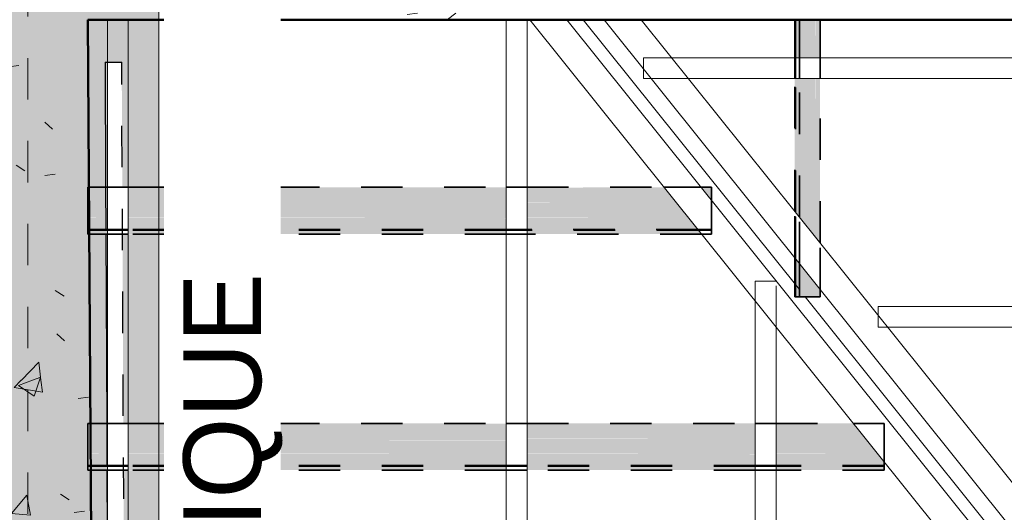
# Model space of a CAD drawing. Header units: metres. Extents: x -16.9 to 14.1, y -9.7 to 11.
# Tile 621 of 656: x 5.9 to 8.3, y -2.8 to -1.6. Entities that reach past the tile are written whole.
import ezdxf

# ---------------------------------------------------------------- set-up
doc = ezdxf.new("R2010")
doc.units = ezdxf.units.M
doc.linetypes.add('Ligne de quadrillage', pattern=[0.022225, 0.0127, -0.003175, 0.003175, -0.003175])
doc.linetypes.add('Tiret', pattern=[0.00635, 0.003175, -0.003175])
for name, color, linetype, lineweight in [('A-DETL', 90, 'Continuous', 18), ('A-DETL-GENF', 92, 'Continuous', 18), ('A-ROOF', 132, 'Continuous', 18), ('A-WALL', 113, 'Continuous', 25), ('A-WALL-HDLN', 110, 'Tiret', 25), ('A-WALL-PATT', 111, 'Continuous', 50), ('G-ANNO-SYMB', 111, 'Continuous', 9), ('G-ANNO-TEXT', 231, 'Continuous', 9), ('S-BEAM', 12, 'Continuous', 18), ('S-BEAM-HDLN', 1, 'Tiret', 18), ('S-GRID', 1, 'Continuous', 9)]:
    doc.layers.add(name, color=color, linetype=linetype, lineweight=lineweight)
doc.styles.add('Bodoni MT_B_I', font='BOD_BI.TTF', dxfattribs={"height": 0.1875})
pattern_1 = [(50, (0, 0), (0.546555, -0.047815), [0.05715, -0.62865]), (355, (0, 0), (-0.105728, 0.573166), [0.04572, -0.50292]), (100.451, (0.04555, -0.004), (0.440828, 0.52535), [0.04857, -0.53427]), (46.184, (0, 0.1524), (0.813237, -0.12613), [0.08572, -0.94297]), (96.636, (0.0678, 0.1419), (0.71221, 0.742287), [0.07286, -0.80141]), (351.184, (0, 0.1524), (0.712217, 0.742274), [0.06858, -0.75438]), (21, (0.0762, 0.1143), (0.454846, -0.306795), [0.05715, -0.62865]), (326, (0.0762, 0.1143), (0.185405, 0.55256), [0.04572, -0.50292]), (71.451, (0.1141, 0.08873), (0.64025, 0.245763), [0.04857, -0.53427]), (37.5, (0, 0), (0.009261, 0.2536672), [0.02515, -0.47168, 0.02515, -0.48539, -0.50482]), (37.5, (0, 0), (0.009261, 0.2536672), [-1.007, 0.02515, -0.47968]), (7.5, (0, 0), (0.200456, 0.300546), [0.02515, -0.26594, 0.02515, -0.46025, -0.1924]), (7.5, (0, 0), (0.200456, 0.300546), [-0.77648, 0.02515, -0.16726]), (327.5, (-0.16993, 0), (0.406768, -0.0171882), [0.02515, -0.16535, 0.02515, -0.56921, -0.78867]), (327.5, (-0.16993, 0), (0.406768, -0.0171882), [-0.78486, 0.02515, -0.76352]), (317.5, (-0.24613, 0), (0.444383, 0.076279), [0.02515, -0.2225, 0.02515, -0.36957, -0.56007]), (317.5, (-0.24613, 0), (0.444383, 0.076279), [-0.64237, 0.02515, -0.53492])]

# ---------------------------------------------------------------- blocks, each defined once
blk = doc.blocks.new('Murs 3 - Murs 3-5033198-PH R_1 PROJET toiture haute')
at = {"layer": 'A-WALL-PATT', "linetype": 'Tiret', "lineweight": 25}
h = blk.add_hatch(color=256, dxfattribs=at)
h.paths.add_polyline_path([(6.1367, -5.3564), (6.1379, -5.3564), (6.1367, -5.0898)])
h.paths.add_polyline_path([(6.0867, -2.9026), (6.0867, -2.6207), (6.0854, -2.6207), (6.0863, -2.8289)])
h.paths.add_polyline_path([(6.0867, -2.5076), (6.0867, -2.0512), (6.0828, -2.0512), (6.0848, -2.5076)])
h.paths.add_polyline_path([(6.0822, -1.938), (6.0867, -1.938), (6.0867, -1.6364), (6.0809, -1.6364)])
at = {"layer": 'A-WALL'}
for p, q in [((6.0809, -1.6364), (6.0822, -1.938)), ((6.0809, -1.6364), (6.0867, -1.6364)), ((6.0828, -2.0512), (6.0848, -2.5076)), ((6.0854, -2.6207), (6.0867, -2.9026))]:
    blk.add_line(p, q, dxfattribs=at)
at = {"layer": 'A-WALL-HDLN'}
for p, q in [((6.0867, -1.6364), (6.1209, -1.6362)), ((6.1367, -5.0897), (6.1209, -1.6362)), ((6.0822, -1.9381), (6.0828, -2.0511)), ((6.0848, -2.5076), (6.0854, -2.6207))]:
    blk.add_line(p, q, dxfattribs=at)

msp = doc.modelspace()

# ---------------------------------------------------------------- hatches: boundary and pattern name
at = {"layer": 'A-DETL-GENF'}
h = msp.add_hatch(color=10, dxfattribs=at)
h.paths.add_polyline_path([(5.8884, -5.2704), (5.8884, -5.2704), (5.8884, -5.2722)])
h.paths.add_polyline_path([(-9.3301, -6.2465), (6.2436, -6.1403), (6.2436, -5.5151), (6.0973, -5.5144), (6.0973, -5.4019), (6.1311, -5.4019), (6.129, -4.949), (6.0973, -4.9483), (6.0973, -4.8359), (6.1285, -4.8359), (6.1264, -4.3792), (6.0973, -4.3785), (6.0973, -4.2661), (6.1259, -4.2661), (6.1238, -3.8085), (6.0868, -3.8085), (6.0876, -3.921), (5.8884, -3.9225), (5.8883, -3.9466), (-9.2302, -3.9466), (-9.2302, -4.4904), (5.8884, -4.4904), (5.8884, -4.6026), (-9.2302, -4.6026), (-9.2302, -5.1603), (5.8884, -5.1603), (5.8884, -5.2724), (-9.2302, -5.2724), (-9.2303, -5.5334), (-9.2702, -5.5334), (-9.2702, -4.9542), (-9.3301, -4.9542), (-9.3301, -5.4124), (-9.3238, -5.4128), (-9.3238, -5.5256), (-9.3301, -5.5256), (-9.3301, -6.061)])
h.paths.add_polyline_path([(1.6099, -5.73), (-9.2303, -5.7298), (-9.2302, -5.6179), (3.4486, -5.6179), (3.4474, -5.4464), (4.9174, -5.4364), (4.9189, -5.6179), (5.8885, -5.6179), (5.8885, -5.73), (2.0616, -5.73)])
h.paths.add_polyline_path([(6.2436, -5.4019), (6.2436, -4.949), (6.169, -4.949), (6.1712, -5.4019)])
h.paths.add_polyline_path([(-9.2702, -4.841), (-9.2702, -4.392), (-9.3301, -4.392), (-9.3301, -4.841)])
h.paths.add_polyline_path([(6.2436, -4.8359), (6.2436, -4.3792), (6.1664, -4.3792), (6.1685, -4.8359), (6.1712, -4.8359)])
h.paths.add_polyline_path([(-9.3301, -4.2789), (-9.2702, -4.2789), (-9.2702, -3.8285), (-9.3301, -3.8285), (-9.3301, -4.1491)])
h.paths.add_polyline_path([(6.2436, -4.2661), (6.2436, -3.8085), (6.1638, -3.8085), (6.1659, -4.2661), (6.1712, -4.2661)])
h.paths.add_polyline_path([(2.0616, -3.8345), (5.867, -3.8345), (5.8634, -3.2872), (-9.2302, -3.2872), (-9.2302, -3.8345), (1.1582, -3.8345)])
h.paths.add_polyline_path([(-9.3301, -3.7153), (-9.2702, -3.7153), (-9.2702, -3.2623), (-9.3301, -3.2623), (-9.3301, -3.2994)])
h.paths.add_polyline_path([(6.0876, -3.6954), (6.1233, -3.6954), (6.1212, -3.2467), (6.0831, -3.2467), (6.0861, -3.6954)])
h.paths.add_polyline_path([(6.2436, -3.6954), (6.2436, -3.2467), (6.1612, -3.2467), (6.1633, -3.6954), (6.1712, -3.6954)])
h.paths.add_polyline_path([(-2.4555, -3.1751), (5.8627, -3.1751), (5.8615, -3.0025), (6.0815, -3.0011), (6.0824, -3.1335), (6.1207, -3.1335), (6.1186, -2.6663), (6.0725, -2.6656), (6.0725, -2.5531), (6.1181, -2.5531), (6.116, -2.0967), (6.0725, -2.096), (6.0725, -1.9836), (6.1155, -1.9836), (6.1141, -1.6819), (6.1541, -1.6818), (6.1555, -1.9836), (6.2436, -1.9836), (6.2436, -1.5276), (-9.3301, -1.5276), (-9.3301, -1.9885), (-9.2702, -1.9885), (-9.2702, -1.642), (-9.2302, -1.642), (-9.2302, -1.8614), (5.8881, -1.8614), (5.8883, -1.9299), (5.8881, -1.9735), (-9.2302, -1.9735), (-9.2302, -2.5155), (-2.3188, -2.5155), (-2.3198, -2.3661), (-2.0998, -2.3647), (-2.0988, -2.5155), (5.8881, -2.5155), (5.8883, -2.5839), (5.8881, -2.6276), (-2.098, -2.6276), (-2.0952, -3.0647), (-2.3152, -3.0661), (-2.3181, -2.6276), (-9.2302, -2.6276), (-9.2302, -3.1751), (-2.9072, -3.1751)])
h.paths.add_polyline_path([(-9.2702, -3.1492), (-9.2702, -2.6995), (-9.3301, -2.6995), (-9.3301, -3.1492)])
h.paths.add_polyline_path([(6.2436, -3.1335), (6.2436, -2.6663), (6.1586, -2.6663), (6.1607, -3.1335), (6.1712, -3.1335)])
h.paths.add_polyline_path([(-9.2702, -2.5863), (-9.2702, -2.1017), (-9.3301, -2.1017), (-9.3301, -2.5863)])
h.paths.add_polyline_path([(6.1581, -2.5531), (6.2436, -2.5531), (6.2436, -2.0967), (6.156, -2.0967), (6.1576, -2.4496)])
at = {"layer": 'A-WALL-PATT', "lineweight": 18}
h = msp.add_hatch(dxfattribs=at)
h.set_pattern_fill('FP_1', color=256, style=0, pattern_type=2)
h.set_pattern_definition(pattern_1)
h.paths.add_polyline_path([(5.5779, -2.4511), (6.0779, -2.4478), (6.0712, -1.4329), (5.5713, -1.4361), (5.5779, -2.4496)])
h = msp.add_hatch(dxfattribs=at)
h.set_pattern_fill('FP_1', color=256, style=0, pattern_type=2)
h.set_pattern_definition(pattern_1)
h.paths.add_polyline_path([(9.9241, -1.5791), (9.9241, -1.4691), (6.0715, -1.4691), (6.0722, -1.5791), (9.7408, -1.5791)])
h = msp.add_hatch(dxfattribs=at)
h.set_pattern_fill('FP_1', color=256, style=0, pattern_type=2)
h.set_pattern_definition(pattern_1)
h.paths.add_polyline_path([(5.8789, -5.6499), (6.0989, -5.6484), (6.0876, -3.921), (5.8676, -3.9225), (5.8775, -5.4299)])
h.paths.add_polyline_path([(5.8615, -3.0025), (6.0815, -3.0011), (6.0779, -2.4478), (5.8579, -2.4496), (5.8615, -3.0011)])
at = {"layer": 'S-BEAM'}
h = msp.add_hatch(color=9, dxfattribs=at)
h.paths.add_polyline_path([(7.7774, -2.2475), (7.7774, -2.155), (7.7759, -2.1531), (7.7759, -2.2475)])
h.paths.add_polyline_path([(7.7774, -2.0429), (7.7774, -1.721), (7.7759, -1.721), (7.7759, -2.0411)])
h.paths.add_polyline_path([(7.7774, -1.671), (7.7774, -1.5791), (7.7759, -1.5791), (7.7759, -1.671)])
h.paths.add_polyline_path([(7.7774, -1.4691), (7.7774, -1.2691), (7.7759, -1.2691), (7.7759, -1.4691)])
h.paths.add_polyline_path([(7.7759, -1.2191), (7.7774, -1.2191), (7.7774, -0.6621), (7.7759, -0.6621), (7.7759, -0.7502)])
h.paths.add_polyline_path([(7.7759, -0.6121), (7.7774, -0.6121), (7.7774, -0.334), (7.7759, -0.334)])
h.paths.add_polyline_path([(7.7774, -0.264), (7.7774, -0.194), (7.7759, -0.194), (7.7759, -0.264)])
h.paths.add_polyline_path([(7.7759, -0.124), (7.7774, -0.124), (7.7774, -0.0621), (7.7759, -0.0621)])
h.paths.add_polyline_path([(7.7774, -0.0121), (7.7774, 0.5922), (7.7759, 0.5922), (7.7759, -0.0121)])
h.paths.add_polyline_path([(7.7774, 0.7022), (7.7774, 1.2159), (7.7759, 1.2159), (7.7759, 0.7022)])
h.paths.add_polyline_path([(7.7759, 1.2659), (7.7774, 1.2659), (7.7774, 1.585), (7.7759, 1.5831)])
h.paths.add_polyline_path([(7.7759, 1.6951), (7.7774, 1.697), (7.7774, 1.7009), (7.7759, 1.7009)])
h = msp.add_hatch(color=9, dxfattribs=at)
h.paths.add_polyline_path([(7.7873, -2.2475), (7.7873, -2.1673), (7.7774, -2.155), (7.7774, -2.2475)])
h.paths.add_polyline_path([(7.7873, -2.0553), (7.7873, -1.721), (7.7774, -1.721), (7.7774, -2.0429)])
h.paths.add_polyline_path([(7.7774, -1.671), (7.7873, -1.671), (7.7873, -1.5791), (7.7774, -1.5791), (7.7774, -1.5999)])
h.paths.add_polyline_path([(7.7774, -1.4691), (7.7873, -1.4691), (7.7873, -1.2691), (7.7774, -1.2691)])
h.paths.add_polyline_path([(7.7873, -1.2191), (7.7873, -0.6621), (7.7774, -0.6621), (7.7774, -1.2191)])
h.paths.add_polyline_path([(7.7774, -0.6121), (7.7873, -0.6121), (7.7873, -0.334), (7.7774, -0.334)])
h.paths.add_polyline_path([(7.7774, -0.264), (7.7873, -0.264), (7.7873, -0.194), (7.7774, -0.194)])
h.paths.add_polyline_path([(7.7774, -0.124), (7.7873, -0.124), (7.7873, -0.0621), (7.7774, -0.0621)])
h.paths.add_polyline_path([(7.7873, -0.0121), (7.7873, 0.5922), (7.7774, 0.5922), (7.7774, -0.0121)])
h.paths.add_polyline_path([(7.7774, 0.7022), (7.7873, 0.7022), (7.7873, 1.2159), (7.7774, 1.2159), (7.7774, 0.9493)])
h.paths.add_polyline_path([(7.7873, 1.2659), (7.7873, 1.5973), (7.7774, 1.585), (7.7774, 1.2659)])
h.paths.add_polyline_path([(7.7774, 1.697), (7.7805, 1.7009), (7.7774, 1.7009)])
h = msp.add_hatch(color=9, dxfattribs=at)
h.paths.add_polyline_path([(7.7885, -2.2475), (7.8205, -2.2475), (7.8205, -2.2088), (7.7885, -2.1689)])
h.paths.add_polyline_path([(7.8205, -2.0968), (7.8205, -1.721), (7.7885, -1.721), (7.7885, -2.0568)])
h.paths.add_polyline_path([(7.8205, -1.671), (7.8205, -1.5791), (7.7885, -1.5791), (7.7885, -1.671)])
h.paths.add_polyline_path([(7.8205, -1.4691), (7.8205, -1.2691), (7.7885, -1.2691), (7.7885, -1.4691)])
h.paths.add_polyline_path([(7.8205, -1.2191), (7.8205, -0.6621), (7.7885, -0.6621), (7.7885, -1.2191)])
h.paths.add_polyline_path([(7.7885, -0.6121), (7.8205, -0.6121), (7.8205, -0.334), (7.7885, -0.334)])
h.paths.add_polyline_path([(7.8205, -0.264), (7.8205, -0.194), (7.7885, -0.194), (7.7885, -0.264)])
h.paths.add_polyline_path([(7.7885, -0.124), (7.8205, -0.124), (7.8205, -0.0621), (7.7885, -0.0621)])
h.paths.add_polyline_path([(7.7885, -0.0121), (7.8205, -0.0121), (7.8205, 0.5922), (7.7885, 0.5922), (7.7885, 0.0995)])
h.paths.add_polyline_path([(7.8205, 0.7022), (7.8205, 1.2159), (7.7885, 1.2159), (7.7885, 0.7022)])
h.paths.add_polyline_path([(7.8205, 1.2659), (7.8205, 1.6388), (7.7885, 1.5989), (7.7885, 1.2659)])
h = msp.add_hatch(color=9, dxfattribs=at)
h.paths.add_polyline_path([(7.8244, -2.2475), (7.8261, -2.2475), (7.8261, -2.2158), (7.8205, -2.2088), (7.8205, -2.2475), (7.8223, -2.2475)])
h.paths.add_polyline_path([(7.8261, -2.1038), (7.8259, -1.721), (7.8205, -1.721), (7.8205, -2.0968), (7.8261, -2.1038)])
h.paths.add_polyline_path([(7.822, -1.671), (7.8261, -1.671), (7.8258, -1.5791), (7.8205, -1.5791), (7.8205, -1.671)])
h.paths.add_polyline_path([(7.822, -1.4691), (7.8261, -1.4691), (7.8257, -1.2691), (7.8205, -1.2691), (7.8205, -1.4691)])
h.paths.add_polyline_path([(7.8257, -1.2191), (7.8261, -1.2191), (7.8254, -0.6621), (7.8205, -0.6621), (7.8205, -1.2191), (7.8244, -1.2191)])
h.paths.add_polyline_path([(7.8205, -0.6121), (7.8261, -0.6121), (7.8253, -0.334), (7.8205, -0.334)])
h.paths.add_polyline_path([(7.8252, -0.264), (7.8261, -0.264), (7.8261, -0.194), (7.8205, -0.194), (7.8205, -0.264), (7.8244, -0.264)])
h.paths.add_polyline_path([(7.8223, -0.124), (7.8261, -0.124), (7.8261, -0.0621), (7.8205, -0.0621), (7.8213, -0.124)])
h.paths.add_polyline_path([(7.8223, -0.0121), (7.8261, -0.0121), (7.8261, 0.5922), (7.8205, 0.5922), (7.8213, -0.0121)])
h.paths.add_polyline_path([(7.8223, 0.7022), (7.8261, 0.7022), (7.8261, 1.2159), (7.8205, 1.2159), (7.8209, 0.7022)])
h.paths.add_polyline_path([(7.8261, 1.2659), (7.8261, 1.6459), (7.8205, 1.6388), (7.8207, 1.2659), (7.8246, 1.2659)])
h = msp.add_hatch(color=9, dxfattribs=at)
h.paths.add_polyline_path([(7.8261, -2.2475), (7.8368, -2.2475), (7.8368, -2.2292), (7.8261, -2.2159)])
h.paths.add_polyline_path([(7.8368, -2.1172), (7.8368, -1.721), (7.8261, -1.721), (7.8261, -2.1038)])
h.paths.add_polyline_path([(7.8368, -1.671), (7.8368, -1.5791), (7.8261, -1.5791), (7.8261, -1.671)])
h.paths.add_polyline_path([(7.8368, -1.4691), (7.8368, -1.2691), (7.8261, -1.2691), (7.8261, -1.4691)])
h.paths.add_polyline_path([(7.8368, -1.2191), (7.8368, -0.6621), (7.8261, -0.6621), (7.8261, -1.2191)])
h.paths.add_polyline_path([(7.8261, -0.6121), (7.8368, -0.6121), (7.8368, -0.334), (7.8261, -0.334)])
h.paths.add_polyline_path([(7.8368, -0.264), (7.8368, -0.194), (7.8261, -0.194), (7.8261, -0.264)])
h.paths.add_polyline_path([(7.8261, -0.124), (7.8368, -0.124), (7.8368, -0.0621), (7.8261, -0.0621)])
h.paths.add_polyline_path([(7.8261, -0.0121), (7.8368, -0.0121), (7.8368, 0.5922), (7.8261, 0.5922), (7.8261, 0.0995)])
h.paths.add_polyline_path([(7.8368, 0.7022), (7.8368, 1.2159), (7.8261, 1.2159), (7.8261, 0.7022)])
h.paths.add_polyline_path([(7.8368, 1.2659), (7.8368, 1.6593), (7.8261, 1.6459), (7.8261, 1.2659)])
h = msp.add_hatch(color=9, dxfattribs=at)
h.paths.add_polyline_path([(7.7874, -2.2475), (7.7885, -2.2475), (7.7885, -2.1689), (7.7873, -2.1673), (7.7873, -2.2475)])
h.paths.add_polyline_path([(7.7885, -2.0568), (7.7884, -1.721), (7.7873, -1.721), (7.7874, -2.0554), (7.7885, -2.0568)])
h.paths.add_polyline_path([(7.7874, -1.671), (7.7885, -1.671), (7.7883, -1.5791), (7.7873, -1.5791), (7.7874, -1.671)])
h.paths.add_polyline_path([(7.7874, -1.4691), (7.7885, -1.4691), (7.7882, -1.2691), (7.7873, -1.2691), (7.7873, -1.4691)])
h.paths.add_polyline_path([(7.7885, -1.2191), (7.7881, -0.6621), (7.7873, -0.6621), (7.7874, -1.2191), (7.7882, -1.2191)])
h.paths.add_polyline_path([(7.7885, -0.6121), (7.788, -0.334), (7.7873, -0.334), (7.788, -0.6121)])
h.paths.add_polyline_path([(7.7874, -0.264), (7.7885, -0.264), (7.7879, -0.194), (7.7873, -0.194), (7.7873, -0.264)])
h.paths.add_polyline_path([(7.7873, -0.124), (7.7885, -0.124), (7.7879, -0.0621), (7.7873, -0.0621), (7.7873, -0.124)])
h.paths.add_polyline_path([(7.7874, -0.0121), (7.7885, -0.0121), (7.7877, 0.5922), (7.7873, 0.5922), (7.7873, -0.0121)])
h.paths.add_polyline_path([(7.7874, 0.7022), (7.7885, 0.7022), (7.7885, 1.2159), (7.7873, 1.2159), (7.7873, 0.7022)])
h.paths.add_polyline_path([(7.7885, 1.2659), (7.7885, 1.5989), (7.7873, 1.5973), (7.7875, 1.2659)])
h = msp.add_hatch(color=9, dxfattribs=at)
h.paths.add_polyline_path([(6.0749, -1.9853), (6.1199, -1.9852), (6.1199, -1.9836), (6.0749, -1.9839), (6.0749, -1.9853)])
h.paths.add_polyline_path([(7.4622, -1.9853), (7.4609, -1.9836), (7.1309, -1.9843), (7.1309, -1.9853)])
h.paths.add_polyline_path([(6.5788, -1.9853), (7.0809, -1.9853), (7.0809, -1.9836), (6.5309, -1.9839), (6.5309, -1.9853)])
h.paths.add_polyline_path([(7.5519, -1.9853), (7.5757, -1.9853), (7.5757, -1.9836), (7.5509, -1.9839)])
h.paths.add_polyline_path([(6.4809, -1.9853), (6.4809, -1.9836), (6.1699, -1.9839), (6.1699, -1.9853)])
h = msp.add_hatch(color=9, dxfattribs=at)
h.paths.add_polyline_path([(6.0751, -2.0205), (6.1199, -2.0205), (6.1199, -1.9853), (6.0749, -1.9853)])
h.paths.add_polyline_path([(6.4809, -2.0205), (6.4809, -1.9853), (6.1699, -1.9853), (6.1699, -2.0205)])
h.paths.add_polyline_path([(6.5309, -2.0205), (7.0809, -2.0205), (7.0809, -1.9853), (6.5309, -1.9853)])
h.paths.add_polyline_path([(7.1309, -2.0205), (7.4904, -2.0205), (7.4622, -1.9853), (7.1309, -1.9853)])
h.paths.add_polyline_path([(7.5757, -2.015), (7.5757, -1.9853), (7.5519, -1.9853)])
h = msp.add_hatch(color=9, dxfattribs=at)
h.paths.add_polyline_path([(6.4809, -2.026), (6.4809, -2.0205), (6.1699, -2.0205), (6.1699, -2.026)])
h.paths.add_polyline_path([(6.0779, -2.026), (6.1199, -2.026), (6.1199, -2.0205), (6.0751, -2.0205), (6.0751, -2.026)])
h.paths.add_polyline_path([(6.5309, -2.026), (7.0809, -2.026), (7.0809, -2.0205), (6.5309, -2.0205), (6.5309, -2.0256)])
h.paths.add_polyline_path([(7.4949, -2.026), (7.4904, -2.0205), (7.1309, -2.0211), (7.1309, -2.026), (7.4822, -2.026)])
h = msp.add_hatch(color=9, dxfattribs=at)
h.paths.add_polyline_path([(6.0753, -2.0559), (6.1199, -2.0559), (6.1199, -2.026), (6.0751, -2.026)])
h.paths.add_polyline_path([(6.5788, -2.0559), (7.0809, -2.0559), (7.0809, -2.026), (6.5309, -2.026), (6.5309, -2.0559)])
h.paths.add_polyline_path([(6.1699, -2.0559), (6.4809, -2.0559), (6.4809, -2.026), (6.1699, -2.026)])
h.paths.add_polyline_path([(7.4822, -2.0559), (7.5188, -2.0559), (7.4949, -2.026), (7.1309, -2.026), (7.1309, -2.0559)])
h = msp.add_hatch(color=9, dxfattribs=at)
h.paths.add_polyline_path([(6.1699, -2.0587), (6.4809, -2.0584), (6.4809, -2.0559), (6.1699, -2.0567), (6.1699, -2.0586)])
h.paths.add_polyline_path([(6.5309, -2.0587), (7.0809, -2.058), (7.0809, -2.0559), (6.5309, -2.0567), (6.5309, -2.0584)])
h.paths.add_polyline_path([(6.0753, -2.0587), (6.1199, -2.0586), (6.1199, -2.0559), (6.0753, -2.0567), (6.0753, -2.0587)])
h.paths.add_polyline_path([(7.1309, -2.0587), (7.521, -2.0587), (7.5188, -2.0559), (7.1309, -2.0567), (7.1309, -2.058)])
h = msp.add_hatch(color=9, dxfattribs=at)
h.paths.add_polyline_path([(7.4822, -2.0852), (7.5422, -2.0852), (7.521, -2.0587), (7.1309, -2.0587), (7.1309, -2.0852)])
h.paths.add_polyline_path([(6.0755, -2.0852), (6.1199, -2.0852), (6.1199, -2.0587), (6.0753, -2.0587)])
h.paths.add_polyline_path([(7.0809, -2.0852), (7.0809, -2.0587), (6.5309, -2.0587), (6.5309, -2.0852), (6.5788, -2.0852)])
h.paths.add_polyline_path([(6.1699, -2.0852), (6.4809, -2.0852), (6.4809, -2.0587), (6.1699, -2.0587)])
h = msp.add_hatch(color=9, dxfattribs=at)
h.paths.add_polyline_path([(7.5435, -2.0868), (7.5422, -2.0852), (7.1309, -2.0852), (7.1309, -2.0868), (7.4822, -2.0868)])
h.paths.add_polyline_path([(6.1199, -2.0868), (6.1199, -2.0852), (6.0755, -2.0852), (6.0755, -2.0868), (6.0779, -2.0868)])
h.paths.add_polyline_path([(7.0809, -2.0868), (7.0809, -2.0852), (6.5309, -2.0852), (6.5309, -2.0868), (6.5788, -2.0868)])
h.paths.add_polyline_path([(6.4809, -2.0868), (6.4809, -2.0852), (6.1699, -2.0852), (6.1699, -2.0868)])
h = msp.add_hatch(color=9, dxfattribs=at)
h.paths.add_polyline_path([(7.5509, -2.096), (7.5435, -2.0868), (7.1309, -2.0868), (7.1309, -2.096), (7.4822, -2.096)])
h.paths.add_polyline_path([(6.1199, -2.096), (6.1199, -2.0868), (6.0755, -2.0868), (6.0756, -2.096), (6.0779, -2.096)])
h.paths.add_polyline_path([(7.0809, -2.096), (7.0809, -2.0868), (6.5309, -2.0868), (6.5309, -2.096), (6.5788, -2.096)])
h.paths.add_polyline_path([(6.4809, -2.096), (6.4809, -2.0868), (6.1699, -2.0868), (6.1699, -2.096)])
msp.add_hatch(color=9, dxfattribs=at).paths.add_polyline_path([(6.4809, -2.0967), (6.4809, -2.096), (6.1699, -2.0967)])
h = msp.add_hatch(color=9, dxfattribs=at)
h.paths.add_polyline_path([(7.1309, -2.5548), (7.6809, -2.5548), (7.6809, -2.5531), (7.1309, -2.5535), (7.1309, -2.5541)])
h.paths.add_polyline_path([(6.0815, -2.5548), (6.1199, -2.5548), (6.1199, -2.5531), (6.0786, -2.5535), (6.0786, -2.5548)])
h.paths.add_polyline_path([(6.5309, -2.5548), (7.0809, -2.5541), (7.0809, -2.5531), (6.5309, -2.5535), (6.5309, -2.5545)])
h.paths.add_polyline_path([(6.1699, -2.5548), (6.4809, -2.5545), (6.4809, -2.5531), (6.1699, -2.5535), (6.1699, -2.5547)])
h.paths.add_polyline_path([(7.7309, -2.5548), (7.9181, -2.5548), (7.9167, -2.5531), (7.7309, -2.5537)])
h = msp.add_hatch(color=9, dxfattribs=at)
h.paths.add_polyline_path([(7.1309, -2.59), (7.6809, -2.59), (7.6809, -2.5548), (7.1309, -2.5548)])
h.paths.add_polyline_path([(6.1699, -2.59), (6.4809, -2.59), (6.4809, -2.5548), (6.1699, -2.5548)])
h.paths.add_polyline_path([(6.0788, -2.59), (6.1199, -2.59), (6.1199, -2.5548), (6.0786, -2.5548)])
h.paths.add_polyline_path([(7.0305, -2.59), (7.0809, -2.59), (7.0809, -2.5548), (6.5309, -2.5548), (6.5309, -2.59), (6.5788, -2.59)])
h.paths.add_polyline_path([(7.9339, -2.59), (7.9463, -2.59), (7.9181, -2.5548), (7.7309, -2.5548), (7.7309, -2.59)])
h = msp.add_hatch(color=9, dxfattribs=at)
h.paths.add_polyline_path([(6.5788, -2.5956), (7.0809, -2.5948), (7.0809, -2.59), (6.5309, -2.59), (6.5309, -2.5956)])
h.paths.add_polyline_path([(6.1699, -2.5956), (6.4809, -2.5953), (6.4809, -2.59), (6.1699, -2.59), (6.1699, -2.5955)])
h.paths.add_polyline_path([(6.0789, -2.5956), (6.1199, -2.5956), (6.1199, -2.59), (6.0788, -2.59), (6.0789, -2.5956)])
h.paths.add_polyline_path([(7.1309, -2.5956), (7.6809, -2.5956), (7.6809, -2.59), (7.1309, -2.5909), (7.1309, -2.5947)])
h.paths.add_polyline_path([(7.9507, -2.5956), (7.9463, -2.59), (7.7309, -2.5903), (7.7309, -2.5956), (7.9339, -2.5956)])
h = msp.add_hatch(color=9, dxfattribs=at)
h.paths.add_polyline_path([(7.9746, -2.6254), (7.9507, -2.5956), (7.7309, -2.5956), (7.7309, -2.6254), (7.9339, -2.6254)])
h.paths.add_polyline_path([(6.0815, -2.6254), (6.1199, -2.6254), (6.1199, -2.5956), (6.0789, -2.5956), (6.0791, -2.6254)])
h.paths.add_polyline_path([(6.5309, -2.6254), (7.0809, -2.6254), (7.0809, -2.5956), (6.5309, -2.5956)])
h.paths.add_polyline_path([(6.1699, -2.6254), (6.4809, -2.6254), (6.4809, -2.5956), (6.1699, -2.5956)])
h.paths.add_polyline_path([(7.6809, -2.6254), (7.6809, -2.5956), (7.1309, -2.5956), (7.1309, -2.6254), (7.4822, -2.6254)])
h = msp.add_hatch(color=9, dxfattribs=at)
h.paths.add_polyline_path([(6.5788, -2.6282), (7.0809, -2.6277), (7.0809, -2.6254), (6.5309, -2.6262), (6.5309, -2.6282)])
h.paths.add_polyline_path([(7.1309, -2.6282), (7.6809, -2.6274), (7.6809, -2.6254), (7.1309, -2.6262), (7.1309, -2.6277)])
h.paths.add_polyline_path([(6.1699, -2.6282), (6.4809, -2.628), (6.4809, -2.6254), (6.1699, -2.6262), (6.1699, -2.6282)])
h.paths.add_polyline_path([(6.0815, -2.6282), (6.1199, -2.6282), (6.1199, -2.6254), (6.0791, -2.6262), (6.0791, -2.6282)])
h.paths.add_polyline_path([(7.7309, -2.6282), (7.9768, -2.6282), (7.9746, -2.6254), (7.7309, -2.6262), (7.7309, -2.6274)])
h = msp.add_hatch(color=9, dxfattribs=at)
h.paths.add_polyline_path([(7.9339, -2.6548), (7.9912, -2.6548), (7.9912, -2.6462), (7.9768, -2.6282), (7.7309, -2.6282), (7.7309, -2.6548)])
h.paths.add_polyline_path([(6.0793, -2.6548), (6.1199, -2.6548), (6.1199, -2.6282), (6.0791, -2.6282)])
h.paths.add_polyline_path([(7.4822, -2.6548), (7.6809, -2.6548), (7.6809, -2.6282), (7.1309, -2.6282), (7.1309, -2.6548)])
h.paths.add_polyline_path([(6.5309, -2.6548), (7.0809, -2.6548), (7.0809, -2.6282), (6.5309, -2.6282)])
h.paths.add_polyline_path([(6.4809, -2.6548), (6.4809, -2.6282), (6.1699, -2.6282), (6.1699, -2.6548)])
h = msp.add_hatch(color=9, dxfattribs=at)
h.paths.add_polyline_path([(7.1309, -2.6564), (7.6809, -2.6564), (7.6809, -2.6548), (7.1309, -2.6548)])
h.paths.add_polyline_path([(6.1699, -2.6564), (6.4809, -2.6564), (6.4809, -2.6548), (6.1699, -2.6548)])
h.paths.add_polyline_path([(6.0793, -2.6564), (6.1199, -2.6564), (6.1199, -2.6548), (6.0793, -2.6548)])
h.paths.add_polyline_path([(7.0305, -2.6564), (7.0809, -2.6564), (7.0809, -2.6548), (6.5309, -2.6548), (6.5309, -2.6564), (6.5788, -2.6564)])
h.paths.add_polyline_path([(7.9339, -2.6564), (7.9912, -2.6564), (7.9912, -2.6548), (7.7309, -2.6548), (7.7309, -2.6564)])
h = msp.add_hatch(color=9, dxfattribs=at)
h.paths.add_polyline_path([(7.1309, -2.6656), (7.6809, -2.6656), (7.6809, -2.6564), (7.1309, -2.6564)])
h.paths.add_polyline_path([(6.1699, -2.6656), (6.4809, -2.6656), (6.4809, -2.6564), (6.1699, -2.6564)])
h.paths.add_polyline_path([(6.0793, -2.6656), (6.1199, -2.6656), (6.1199, -2.6564), (6.0793, -2.6564)])
h.paths.add_polyline_path([(7.0305, -2.6656), (7.0809, -2.6656), (7.0809, -2.6564), (6.5309, -2.6564), (6.5309, -2.6656), (6.5788, -2.6656)])
h.paths.add_polyline_path([(7.9339, -2.6656), (7.9912, -2.6656), (7.9912, -2.6564), (7.7309, -2.6564), (7.7309, -2.6656)])

# ---------------------------------------------------------------- linework, layer by layer
at = {"layer": 'A-DETL'}
msp.add_line((6.2436, -6.1403), (6.2436, -1.5276), dxfattribs=at)
at = {"layer": 'A-ROOF'}
for p, q in [((6.2649, -1.9836), (6.2676, -1.5791)), ((7.7874, -2.2305), (7.2661, -1.5791)), ((6.2612, -2.5531), (6.2642, -2.0966)), ((9.4466, -4.3037), (7.801, -2.2475)), ((6.2574, -3.1335), (6.2604, -2.6662))]:
    msp.add_line(p, q, dxfattribs=at)
at = {"layer": 'A-WALL', "lineweight": 50}
for p, q in [((6.0722, -1.5791), (6.0815, -3.0011)), ((9.9241, -1.5791), (6.0722, -1.5791))]:
    msp.add_line(p, q, dxfattribs=at)
at = {"layer": 'G-ANNO-SYMB'}
msp.add_line((6.3396, 6.967), (6.3396, -6.4191), dxfattribs=at)
at = {"layer": 'S-BEAM'}
for p, q in [((6.1199, -5.4296), (6.1199, -1.5791)), ((6.1699, -5.4293), (6.1699, -1.5791)), ((6.4809, -5.4273), (6.4809, -1.5791)), ((6.5309, -5.4269), (6.5309, -1.5791)), ((7.0809, -5.4233), (7.0809, -1.5791)), ((7.1309, -5.423), (7.1309, -1.5791)), ((7.1372, -1.5791), (8.7853, -3.6384)), ((7.2268, -1.5791), (8.8399, -3.5947)), ((8.936, -3.6027), (7.3165, -1.5791)), ((8.9907, -3.559), (7.4062, -1.5791)), ((9.9241, -1.671), (7.4797, -1.671)), ((7.4111, -1.6973), (7.4111, -1.721)), ((7.4301, -1.721), (7.4111, -1.721)), ((9.9241, -1.721), (7.5197, -1.721)), ((7.6809, -5.4194), (7.6809, -2.2584)), ((7.9773, -2.271), (7.9773, -2.2927)), ((9.9241, -2.271), (7.9773, -2.271)), ((7.7309, -5.4191), (7.7309, -2.3209)), ((9.9241, -2.321), (7.9999, -2.321))]:
    msp.add_line(p, q, dxfattribs=at)
at = {"layer": 'S-BEAM', "color": 1, "linetype": 'Tiret', "lineweight": 35}
for p, q in [((7.7759, -1.671), (7.7759, -1.5791)), ((7.7774, -1.671), (7.7774, -1.5791)), ((7.7872, -1.671), (7.7872, -1.5791)), ((7.8368, -1.671), (7.8368, -1.5791)), ((7.7759, -2.0411), (7.7759, -1.721)), ((7.7774, -2.0429), (7.7774, -1.721)), ((7.7872, -2.0552), (7.7872, -1.721)), ((7.8368, -2.1172), (7.8368, -1.721)), ((6.0749, -1.9835), (6.1199, -1.9835)), ((6.1699, -1.9835), (6.4809, -1.9835)), ((6.5309, -1.9835), (7.0809, -1.9835)), ((7.1309, -1.9835), (7.4609, -1.9835)), ((7.5505, -1.9835), (7.5757, -1.9835)), ((7.5757, -1.9853), (7.5757, -1.9835)), ((7.5757, -2.015), (7.5757, -1.9853)), ((6.1199, -2.0852), (6.0755, -2.0852)), ((6.1199, -2.0868), (6.0755, -2.0868)), ((6.4809, -2.0852), (6.1699, -2.0852)), ((6.4809, -2.0868), (6.1699, -2.0868)), ((7.0809, -2.0852), (6.5309, -2.0852)), ((7.0809, -2.0868), (6.5309, -2.0868)), ((7.5422, -2.0852), (7.1309, -2.0852)), ((7.5435, -2.0868), (7.1309, -2.0868)), ((6.1199, -2.0967), (6.0756, -2.0967)), ((6.4809, -2.0967), (6.1699, -2.0967)), ((7.0809, -2.0967), (6.5309, -2.0967)), ((7.5515, -2.0967), (7.1309, -2.0967)), ((7.7759, -2.2475), (7.7759, -2.1531)), ((7.7774, -2.2475), (7.7774, -2.155)), ((7.7872, -2.2475), (7.7872, -2.1672)), ((7.8368, -2.2475), (7.8368, -2.2292)), ((7.7759, -2.2475), (7.7774, -2.2475)), ((7.7774, -2.2475), (7.7872, -2.2475)), ((7.7872, -2.2475), (7.7885, -2.2475)), ((7.7885, -2.2475), (7.8205, -2.2475)), ((7.8205, -2.2475), (7.8261, -2.2475)), ((7.8261, -2.2475), (7.8368, -2.2475)), ((6.0786, -2.5531), (6.1199, -2.5531)), ((6.1699, -2.5531), (6.4809, -2.5531)), ((6.5309, -2.5531), (7.0809, -2.5531)), ((7.1309, -2.5531), (7.6809, -2.5531)), ((7.7309, -2.5531), (7.9167, -2.5531)), ((6.1199, -2.6548), (6.0793, -2.6548)), ((6.1199, -2.6564), (6.0793, -2.6564)), ((6.4809, -2.6548), (6.1699, -2.6548)), ((6.4809, -2.6564), (6.1699, -2.6564)), ((7.0809, -2.6548), (6.5309, -2.6548)), ((7.0809, -2.6564), (6.5309, -2.6564)), ((7.6809, -2.6548), (7.1309, -2.6548)), ((7.6809, -2.6564), (7.1309, -2.6564)), ((7.9912, -2.6548), (7.7309, -2.6548)), ((7.9912, -2.6564), (7.7309, -2.6564)), ((7.9912, -2.6548), (7.9912, -2.6462)), ((7.9912, -2.6564), (7.9912, -2.6548)), ((7.9912, -2.6656), (7.9912, -2.6564)), ((6.1199, -2.6663), (6.0793, -2.6663)), ((6.4809, -2.6663), (6.1699, -2.6663)), ((7.0809, -2.6663), (6.5309, -2.6663)), ((7.6809, -2.6663), (7.1309, -2.6663)), ((7.9912, -2.6663), (7.7309, -2.6663)), ((7.9912, -2.6663), (7.9912, -2.6656))]:
    msp.add_line(p, q, dxfattribs=at)
at = {"layer": 'S-BEAM-HDLN'}
for p, q in [((7.4111, -1.671), (7.4111, -1.6973)), ((7.4797, -1.671), (7.4111, -1.671)), ((7.5197, -1.721), (7.4301, -1.721)), ((7.7309, -2.2098), (7.6809, -2.2098)), ((7.6809, -2.2584), (7.6809, -2.2098)), ((7.7309, -2.3209), (7.7309, -2.2098)), ((7.9773, -2.2928), (7.9773, -2.321)), ((7.9999, -2.321), (7.9773, -2.321))]:
    msp.add_line(p, q, dxfattribs=at)
at = {"layer": 'S-BEAM-HDLN', "lineweight": 35}
for p, q in [((7.7759, -1.7209), (7.7759, -1.671)), ((7.7774, -1.7209), (7.7774, -1.671)), ((7.7872, -1.7209), (7.7872, -1.671)), ((7.8368, -1.7209), (7.8368, -1.671)), ((6.0725, -1.9835), (6.0748, -1.9835)), ((6.0725, -1.9835), (6.0725, -1.9853)), ((6.0725, -1.9853), (6.0725, -2.0205)), ((6.1199, -1.9835), (6.1698, -1.9835)), ((6.4809, -1.9835), (6.5308, -1.9835)), ((7.0809, -1.9835), (7.1308, -1.9835)), ((7.4609, -1.9835), (7.5505, -1.9835)), ((7.5757, -2.0205), (7.5757, -2.015)), ((6.0725, -2.0205), (6.0725, -2.026)), ((6.0725, -2.026), (6.0725, -2.0559)), ((7.5757, -2.026), (7.5757, -2.0205)), ((7.5757, -2.0559), (7.5757, -2.026)), ((6.0725, -2.0587), (6.0725, -2.0559)), ((6.0725, -2.0587), (6.0725, -2.0852)), ((7.5757, -2.0559), (7.5757, -2.0587)), ((7.5757, -2.0852), (7.5757, -2.0587)), ((7.7759, -2.1531), (7.7759, -2.0411)), ((7.7774, -2.1549), (7.7774, -2.043)), ((7.7872, -2.1672), (7.7872, -2.0552)), ((6.0725, -2.0852), (6.0725, -2.0868)), ((6.0755, -2.0852), (6.0725, -2.0852)), ((6.0725, -2.0868), (6.0725, -2.096)), ((6.0755, -2.0868), (6.0725, -2.0868)), ((6.1698, -2.0852), (6.1199, -2.0852)), ((6.1698, -2.0868), (6.1199, -2.0868)), ((6.5308, -2.0852), (6.4809, -2.0852)), ((6.5308, -2.0868), (6.4809, -2.0868)), ((7.1308, -2.0852), (7.0809, -2.0852)), ((7.1308, -2.0868), (7.0809, -2.0868)), ((7.5757, -2.0852), (7.5423, -2.0852)), ((7.5757, -2.0868), (7.5436, -2.0868)), ((7.5757, -2.0868), (7.5757, -2.0852)), ((7.5757, -2.096), (7.5757, -2.0868)), ((6.0725, -2.096), (6.0725, -2.0967)), ((6.0725, -2.0961), (6.0725, -2.0964)), ((6.0755, -2.0967), (6.0725, -2.0967)), ((6.1698, -2.0967), (6.1199, -2.0967)), ((6.5308, -2.0967), (6.4809, -2.0967)), ((7.1308, -2.0967), (7.0809, -2.0967)), ((7.5757, -2.0967), (7.5515, -2.0967)), ((7.5757, -2.0967), (7.5757, -2.096)), ((7.5757, -2.0964), (7.5757, -2.0961)), ((7.8368, -2.2292), (7.8368, -2.1173)), ((6.0725, -2.5531), (6.0785, -2.5531)), ((6.0725, -2.5531), (6.0725, -2.5548)), ((6.0725, -2.5548), (6.0725, -2.59)), ((6.1199, -2.5531), (6.1698, -2.5531)), ((6.4809, -2.5531), (6.5308, -2.5531)), ((7.0809, -2.5531), (7.1308, -2.5531)), ((7.6809, -2.5531), (7.7308, -2.5531)), ((7.9168, -2.5531), (7.9912, -2.5531)), ((7.9912, -2.5548), (7.9912, -2.5531)), ((7.9912, -2.59), (7.9912, -2.5548)), ((6.0725, -2.59), (6.0725, -2.5956)), ((6.0725, -2.5956), (6.0725, -2.6254)), ((7.9912, -2.5956), (7.9912, -2.59)), ((7.9912, -2.6254), (7.9912, -2.5956)), ((6.0725, -2.6282), (6.0725, -2.6254)), ((6.0725, -2.6282), (6.0725, -2.6547)), ((7.9912, -2.6254), (7.9912, -2.6282)), ((7.9912, -2.6461), (7.9912, -2.6282)), ((6.0725, -2.6548), (6.0725, -2.6564)), ((6.0792, -2.6548), (6.0725, -2.6548)), ((6.0725, -2.6564), (6.0725, -2.6656)), ((6.0792, -2.6564), (6.0725, -2.6564)), ((6.1698, -2.6548), (6.1199, -2.6548)), ((6.1698, -2.6564), (6.1199, -2.6564)), ((6.5308, -2.6548), (6.4809, -2.6548)), ((6.5308, -2.6564), (6.4809, -2.6564)), ((7.1308, -2.6548), (7.0809, -2.6548)), ((7.1308, -2.6564), (7.0809, -2.6564)), ((7.7308, -2.6548), (7.6809, -2.6548)), ((7.7308, -2.6564), (7.6809, -2.6564)), ((6.0725, -2.6656), (6.0725, -2.6663)), ((6.0725, -2.6657), (6.0725, -2.6659)), ((6.0793, -2.6663), (6.0725, -2.6663)), ((6.1698, -2.6663), (6.1199, -2.6663)), ((6.5308, -2.6663), (6.4809, -2.6663)), ((7.1308, -2.6663), (7.0809, -2.6663)), ((7.7308, -2.6663), (7.6809, -2.6663))]:
    msp.add_line(p, q, dxfattribs=at)
at = {"layer": 'S-GRID', "linetype": 'Ligne de quadrillage'}
msp.add_line((5.9278, -9.5717), (5.9278, 8.3345), dxfattribs=at)

# ---------------------------------------------------------------- block references
at = {"layer": 'A-WALL-HDLN'}
msp.add_blockref('Murs 3 - Murs 3-5033198-PH R_1 PROJET toiture haute', (0.0332, -0.0455), dxfattribs=at)

# ---------------------------------------------------------------- next in the draw order: texts
at = {"layer": 'G-ANNO-TEXT', "color": 190, "lineweight": 25, "insert": (6.3026, -5.0753), "char_height": 0.1875, "width": 4.473416, "attachment_point": 1, "rotation": 90, "style": 'Bodoni MT_B_I', "bg_fill": 3, "box_fill_scale": 1.25, "bg_fill_color": 256, "bg_fill_true_color": 13158600, "bg_fill_transparency": 0}
msp.add_mtext('BARDAGE METALLIQUE', dxfattribs=at)

doc.saveas('drawing.dxf')
